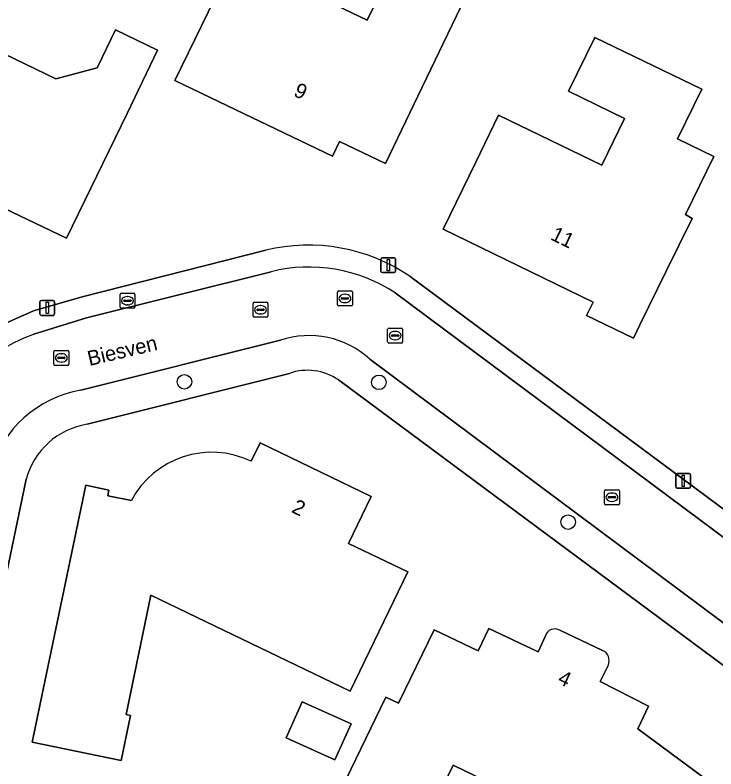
# Model space of a CAD drawing. Extents: x 163426 to 164192, y 380329 to 381641.
# Drawn here: x 163758.5 to 163805.5, y 381547.8 to 381598.4 of the extents above; entities that cross this region are included whole.
import ezdxf

# ---------------------------------------------------------------- set-up
doc = ezdxf.new("R2010")
doc.units = 0
for name, color, linetype in [('IMGEO_Boom', 7, 'Continuous'), ('IMGEO_Brandkraan', 7, 'Continuous'), ('IMGEO_Erf', 7, 'Continuous'), ('IMGEO_Kolk', 7, 'Continuous'), ('IMGEO_Lichtmast', 7, 'Continuous'), ('IMGEO_Openbare_ruimte_label', 7, 'Continuous'), ('IMGEO_Pand', 7, 'Continuous'), ('IMGEO_Pand_nummerreeks', 7, 'Continuous'), ('IMGEO_Rijbaan_lokaal_open', 7, 'Continuous'), ('IMGEO_Rioolput', 7, 'Continuous'), ('IMGEO_Voetpad_open', 7, 'Continuous')]:
    doc.layers.add(name, color=color, linetype=linetype)

msp = doc.modelspace()

# ---------------------------------------------------------------- linework, layer by layer
at = {"layer": 'IMGEO_Boom'}
for centre in [(163769.851, 381573.804), (163782.895, 381573.767), (163795.589, 381564.393)]:
    msp.add_circle(centre, 0.489, dxfattribs=at)
at = {"layer": 'IMGEO_Brandkraan'}
for p, q in [((163765.53, 381578.82), (163765.53, 381579.672)), ((163765.605, 381579.746), (163766.457, 381579.746)), ((163766.018, 381579.526), (163766.043, 381579.526)), ((163766.531, 381579.672), (163766.531, 381578.82)), ((163765.789, 381579.24), (163765.789, 381579.252)), ((163766.227, 381579.203), (163765.829, 381579.203)), ((163765.832, 381579.289), (163766.23, 381579.289)), ((163766.041, 381578.966), (163766.016, 381578.966)), ((163766.273, 381579.252), (163766.273, 381579.24)), ((163766.457, 381578.746), (163765.605, 381578.746))]:
    msp.add_line(p, q, dxfattribs=at)
for points in [[(163765.53, 381578.82), (163765.53, 381579.672)], [(163765.605, 381579.746), (163766.457, 381579.746)], [(163766.531, 381579.672), (163766.531, 381578.82)], [(163766.457, 381578.746), (163765.605, 381578.746)]]:
    msp.add_lwpolyline(points, dxfattribs=at)
for centre, radius, start, end in [((163765.607, 381579.67), 0.0765, 91.552, 178.448), ((163765.607, 381579.67), 0.0765, 91.552, 178.448), ((163766.455, 381579.67), 0.0765, 1.552, 88.448), ((163766.455, 381579.67), 0.0765, 1.552, 88.448), ((163765.829, 381579.249), 0.0403, 85.8775, 175.7526), ((163765.826, 381579.239), 0.0366, 178.938, 274.7102), ((163766.23, 381579.246), 0.043, 264.8664, 352.4533), ((163766.234, 381579.251), 0.0386, 1.7309, 96.639), ((163765.607, 381578.822), 0.0765, 181.552, 268.448), ((163765.607, 381578.822), 0.0765, 181.552, 268.448), ((163766.455, 381578.822), 0.0765, 271.552, 358.448), ((163766.455, 381578.822), 0.0765, 271.552, 358.448)]:
    msp.add_arc(centre, radius, start, end, dxfattribs=at)
for centre, major_axis, ratio, start_param, end_param in [((163766.017, 381579.246), (-0.387, 0.002), 0.722429, 4.712389, 7.853982), ((163766.042, 381579.246), (-0.39, 0.002), 0.717154, 1.570796, 4.712389)]:
    msp.add_ellipse(centre, major_axis=major_axis, ratio=ratio, start_param=start_param, end_param=end_param, dxfattribs=at)
at = {"layer": 'IMGEO_Erf'}
for points in [[(163783.327, 381588.454), (163780.245, 381589.928), (163779.774, 381588.943), (163772.745, 381592.32), (163769.212, 381594.019), (163773.233, 381602.293), (163774.867, 381601.548), (163782.117, 381598.06), (163783.647, 381601.239), (163788.388, 381598.952), (163785.498, 381592.958)], [(163802.933, 381590.1), (163805.36, 381588.913), (163803.466, 381585.038), (163803.897, 381584.758), (163802.165, 381581.221), (163800.401, 381577.618), (163799.966, 381576.73), (163796.827, 381578.262), (163797.261, 381579.152), (163787.198, 381584.047), (163789.387, 381588.543), (163790.919, 381591.69), (163797.842, 381588.33), (163799.366, 381591.471), (163795.612, 381593.294), (163797.368, 381596.913), (163804.559, 381593.426)], [(163776.664, 381549.926), (163777.748, 381552.335), (163781.03, 381550.858), (163779.947, 381548.449)]]:
    msp.add_lwpolyline(points, close=True, dxfattribs=at)
for points in [[(163785.001, 381580.865), (163818.927, 381555.666), (163835.589, 381578.099), (163835.615, 381581.537), (163832.127, 381582.792), (163828.886, 381584.304), (163825.794, 381586.099), (163822.874, 381588.163), (163820.151, 381590.48), (163811.907, 381598.395)], [(163753.584, 381597.822), (163761.226, 381594.122), (163763.995, 381594.858), (163765.232, 381597.416), (163768.052, 381596.052), (163766, 381591.81), (163761.942, 381583.432), (163757.2, 381585.708)], [(163725.547, 381589.952), (163755.022, 381575.94), (163756.795, 381577.259), (163759.731, 381578.558), (163762.978, 381579.503), (163775.299, 381582.632)], [(163776.887, 381574.371), (163763.315, 381570.953)], [(163808.771, 381552.707), (163780.177, 381573.934)], [(163774.317, 381568.475), (163774.919, 381569.715), (163782.383, 381566.113), (163780.864, 381562.963), (163784.826, 381561.054), (163780.971, 381553.045)], [(163759.236, 381567.28), (163754.876, 381546.411), (163794.675, 381527.159), (163809.84, 381547.27)], [(163780.971, 381553.045), (163776.737, 381555.085), (163767.604, 381559.488), (163765.939, 381551.484), (163766.233, 381551.423), (163765.595, 381548.401), (163759.644, 381549.64), (163763.224, 381566.871), (163764.783, 381566.544), (163764.707, 381566.161), (163766.287, 381565.846)], [(163793.635, 381540.727), (163795.424, 381544.418), (163787.871, 381548.088), (163783.754, 381539.584), (163778.302, 381542.207), (163783.357, 381552.647), (163784.204, 381552.24), (163786.592, 381557.172)], [(163786.592, 381557.172), (163789.546, 381555.751), (163790.278, 381557.258), (163793.574, 381555.7), (163794.065, 381556.755)], [(163795.03, 381557.136), (163797.898, 381555.785)], [(163798.286, 381554.816), (163797.739, 381553.709), (163800.971, 381552.039), (163800.253, 381550.514), (163804.65, 381547.281), (163797.175, 381537.235), (163793.84, 381539.703)]]:
    msp.add_lwpolyline(points, dxfattribs=at)
for centre, radius, start, end in [((163778.16, 381570.822), 12.152, 55.7383, 103.6177), ((163778.101, 381570.911), 3.667, 55.5304, 109.3374), ((163764.124, 381565.953), 5.065, 99.1953, 164.8086), ((163771.67, 381562.982), 6.097, 64.2691, 151.9875), ((163794.696, 381556.569), 0.658, 59.544, 163.546), ((163797.581, 381555.096), 0.759, 338.3667, 65.2769)]:
    msp.add_arc(centre, radius, start, end, dxfattribs=at)
at = {"layer": 'IMGEO_Kolk'}
for p, q in [((163774.449, 381578.211), (163774.449, 381579.063)), ((163774.524, 381579.137), (163775.376, 381579.137)), ((163774.937, 381578.917), (163774.962, 381578.917)), ((163775.45, 381579.063), (163775.45, 381578.211)), ((163774.708, 381578.631), (163774.708, 381578.643)), ((163775.146, 381578.594), (163774.748, 381578.594)), ((163774.751, 381578.68), (163775.149, 381578.68)), ((163774.96, 381578.357), (163774.935, 381578.357)), ((163775.192, 381578.643), (163775.192, 381578.631)), ((163775.376, 381578.137), (163774.524, 381578.137)), ((163783.481, 381576.48), (163783.481, 381577.332)), ((163783.556, 381577.406), (163784.408, 381577.406)), ((163784.482, 381577.332), (163784.482, 381576.48)), ((163783.74, 381576.9), (163783.74, 381576.912)), ((163784.178, 381576.863), (163783.78, 381576.863)), ((163783.783, 381576.949), (163784.181, 381576.949)), ((163783.969, 381577.186), (163783.994, 381577.186)), ((163784.224, 381576.912), (163784.224, 381576.9)), ((163784.408, 381576.406), (163783.556, 381576.406)), ((163783.992, 381576.626), (163783.967, 381576.626)), ((163761.091, 381574.982), (163761.091, 381575.834)), ((163761.166, 381575.908), (163762.018, 381575.908)), ((163762.092, 381575.834), (163762.092, 381574.982)), ((163761.35, 381575.402), (163761.35, 381575.414)), ((163761.788, 381575.365), (163761.39, 381575.365)), ((163761.393, 381575.451), (163761.791, 381575.451)), ((163761.579, 381575.688), (163761.604, 381575.688)), ((163761.834, 381575.414), (163761.834, 381575.402)), ((163762.018, 381574.908), (163761.166, 381574.908)), ((163761.602, 381575.128), (163761.577, 381575.128)), ((163798.025, 381565.634), (163798.025, 381566.486)), ((163798.1, 381566.56), (163798.952, 381566.56)), ((163798.513, 381566.34), (163798.538, 381566.34)), ((163799.026, 381566.486), (163799.026, 381565.634)), ((163798.284, 381566.054), (163798.284, 381566.066)), ((163798.722, 381566.017), (163798.324, 381566.017)), ((163798.327, 381566.103), (163798.725, 381566.103)), ((163798.536, 381565.78), (163798.511, 381565.78)), ((163798.768, 381566.066), (163798.768, 381566.054)), ((163798.952, 381565.56), (163798.1, 381565.56))]:
    msp.add_line(p, q, dxfattribs=at)
for points in [[(163774.449, 381578.211), (163774.449, 381579.063)], [(163774.524, 381579.137), (163775.376, 381579.137)], [(163775.45, 381579.063), (163775.45, 381578.211)], [(163775.376, 381578.137), (163774.524, 381578.137)], [(163783.481, 381576.48), (163783.481, 381577.332)], [(163783.556, 381577.406), (163784.408, 381577.406)], [(163784.482, 381577.332), (163784.482, 381576.48)], [(163784.408, 381576.406), (163783.556, 381576.406)], [(163761.091, 381574.982), (163761.091, 381575.834)], [(163761.166, 381575.908), (163762.018, 381575.908)], [(163762.092, 381575.834), (163762.092, 381574.982)], [(163762.018, 381574.908), (163761.166, 381574.908)], [(163798.025, 381565.634), (163798.025, 381566.486)], [(163798.1, 381566.56), (163798.952, 381566.56)], [(163799.026, 381566.486), (163799.026, 381565.634)], [(163798.952, 381565.56), (163798.1, 381565.56)]]:
    msp.add_lwpolyline(points, dxfattribs=at)
for centre, radius, start, end in [((163774.526, 381579.061), 0.0765, 91.552, 178.448), ((163774.526, 381579.061), 0.0765, 91.552, 178.448), ((163775.374, 381579.061), 0.0765, 1.552, 88.448), ((163775.374, 381579.061), 0.0765, 1.552, 88.448), ((163774.748, 381578.64), 0.0403, 85.8775, 175.7526), ((163774.745, 381578.63), 0.0366, 178.938, 274.7102), ((163775.149, 381578.637), 0.043, 264.8664, 352.4533), ((163775.153, 381578.642), 0.0386, 1.7309, 96.639), ((163774.526, 381578.213), 0.0765, 181.552, 268.448), ((163774.526, 381578.213), 0.0765, 181.552, 268.448), ((163775.374, 381578.213), 0.0765, 271.552, 358.448), ((163775.374, 381578.213), 0.0765, 271.552, 358.448), ((163783.558, 381577.33), 0.0765, 91.552, 178.448), ((163783.558, 381577.33), 0.0765, 91.552, 178.448), ((163784.406, 381577.33), 0.0765, 1.552, 88.448), ((163784.406, 381577.33), 0.0765, 1.552, 88.448), ((163783.78, 381576.909), 0.0403, 85.8775, 175.7526), ((163783.777, 381576.899), 0.0366, 178.938, 274.7102), ((163784.181, 381576.906), 0.043, 264.8664, 352.4533), ((163784.185, 381576.911), 0.0386, 1.7309, 96.639), ((163783.558, 381576.482), 0.0765, 181.552, 268.448), ((163783.558, 381576.482), 0.0765, 181.552, 268.448), ((163784.406, 381576.482), 0.0765, 271.552, 358.448), ((163784.406, 381576.482), 0.0765, 271.552, 358.448), ((163761.168, 381575.832), 0.0765, 91.552, 178.448), ((163761.168, 381575.832), 0.0765, 91.552, 178.448), ((163762.016, 381575.832), 0.0765, 1.552, 88.448), ((163762.016, 381575.832), 0.0765, 1.552, 88.448), ((163761.39, 381575.411), 0.0403, 85.8775, 175.7526), ((163761.387, 381575.401), 0.0366, 178.938, 274.7102), ((163761.791, 381575.408), 0.043, 264.8664, 352.4533), ((163761.795, 381575.413), 0.0386, 1.7309, 96.639), ((163761.168, 381574.984), 0.0765, 181.552, 268.448), ((163761.168, 381574.984), 0.0765, 181.552, 268.448), ((163762.016, 381574.984), 0.0765, 271.552, 358.448), ((163762.016, 381574.984), 0.0765, 271.552, 358.448), ((163798.102, 381566.484), 0.0765, 91.552, 178.448), ((163798.102, 381566.484), 0.0765, 91.552, 178.448), ((163798.95, 381566.484), 0.0765, 1.552, 88.448), ((163798.95, 381566.484), 0.0765, 1.552, 88.448), ((163798.324, 381566.063), 0.0403, 85.8775, 175.7526), ((163798.321, 381566.053), 0.0366, 178.938, 274.7102), ((163798.725, 381566.06), 0.043, 264.8664, 352.4533), ((163798.729, 381566.065), 0.0386, 1.7309, 96.639), ((163798.102, 381565.636), 0.0765, 181.552, 268.448), ((163798.102, 381565.636), 0.0765, 181.552, 268.448), ((163798.95, 381565.636), 0.0765, 271.552, 358.448), ((163798.95, 381565.636), 0.0765, 271.552, 358.448)]:
    msp.add_arc(centre, radius, start, end, dxfattribs=at)
for centre, major_axis, ratio, start_param, end_param in [((163774.936, 381578.637), (-0.387, 0.002), 0.722429, 4.712389, 7.853982), ((163774.961, 381578.637), (-0.39, 0.002), 0.717154, 1.570796, 4.712389), ((163783.968, 381576.906), (-0.387, 0.002), 0.722429, 4.712389, 7.853982), ((163783.993, 381576.906), (-0.39, 0.002), 0.717154, 1.570796, 4.712389), ((163761.578, 381575.408), (-0.387, 0.002), 0.722429, 4.712389, 7.853982), ((163761.603, 381575.408), (-0.39, 0.002), 0.717154, 1.570796, 4.712389), ((163798.512, 381566.06), (-0.387, 0.002), 0.722429, 4.712389, 7.853982), ((163798.537, 381566.06), (-0.39, 0.002), 0.717154, 1.570796, 4.712389)]:
    msp.add_ellipse(centre, major_axis=major_axis, ratio=ratio, start_param=start_param, end_param=end_param, dxfattribs=at)
at = {"layer": 'IMGEO_Lichtmast'}
for p, q in [((163783.027, 381581.233), (163783.027, 381582.033)), ((163783.027, 381582.033), (163783.027, 381581.233)), ((163783.127, 381582.133), (163783.917, 381582.133)), ((163783.917, 381582.133), (163783.127, 381582.133)), ((163784.017, 381582.033), (163784.017, 381581.233)), ((163784.017, 381581.233), (163784.017, 381582.033)), ((163783.917, 381581.133), (163783.127, 381581.133)), ((163783.127, 381581.133), (163783.917, 381581.133)), ((163760.151, 381578.363), (163760.151, 381579.163)), ((163760.151, 381579.163), (163760.151, 381578.363)), ((163760.251, 381579.263), (163761.041, 381579.263)), ((163761.041, 381579.263), (163760.251, 381579.263)), ((163761.141, 381579.163), (163761.141, 381578.363)), ((163761.141, 381578.363), (163761.141, 381579.163)), ((163761.041, 381578.263), (163760.251, 381578.263)), ((163760.251, 381578.263), (163761.041, 381578.263)), ((163802.806, 381566.76), (163802.806, 381567.56)), ((163802.806, 381567.56), (163802.806, 381566.76)), ((163802.906, 381567.66), (163803.696, 381567.66)), ((163803.696, 381567.66), (163802.906, 381567.66)), ((163803.796, 381567.56), (163803.796, 381566.76)), ((163803.796, 381566.76), (163803.796, 381567.56)), ((163803.696, 381566.66), (163802.906, 381566.66)), ((163802.906, 381566.66), (163803.696, 381566.66))]:
    msp.add_line(p, q, dxfattribs=at)
for points in [[(163783.447, 381582.008), (163783.597, 381582.008), (163783.597, 381581.258), (163783.447, 381581.258), (163783.447, 381582.008)], [(163760.571, 381579.138), (163760.721, 381579.138), (163760.721, 381578.388), (163760.571, 381578.388), (163760.571, 381579.138)], [(163803.226, 381567.535), (163803.376, 381567.535), (163803.376, 381566.785), (163803.226, 381566.785), (163803.226, 381567.535)]]:
    msp.add_lwpolyline(points, dxfattribs=at)
for centre, start, end in [((163783.127, 381582.033), 90, 180), ((163783.127, 381582.033), 90, 180), ((163783.917, 381582.033), 0, 90), ((163783.917, 381582.033), 360, 90), ((163783.127, 381581.233), 180, 270), ((163783.127, 381581.233), 180, 270), ((163783.917, 381581.233), 270, 0), ((163783.917, 381581.233), 270, 0), ((163760.251, 381579.163), 90, 180), ((163760.251, 381579.163), 90, 180), ((163761.041, 381579.163), 0, 90), ((163761.041, 381579.163), 360, 90), ((163760.251, 381578.363), 180, 270), ((163760.251, 381578.363), 180, 270), ((163761.041, 381578.363), 270, 0), ((163761.041, 381578.363), 270, 0), ((163802.906, 381567.56), 90, 180), ((163802.906, 381567.56), 90, 180), ((163803.696, 381567.56), 0, 90), ((163803.696, 381567.56), 360, 90), ((163802.906, 381566.76), 180, 270), ((163802.906, 381566.76), 180, 270), ((163803.696, 381566.76), 270, 0), ((163803.696, 381566.76), 270, 0)]:
    msp.add_arc(centre, 0.1, start, end, dxfattribs=at)
at = {"layer": 'IMGEO_Pand'}
for points in [[(163783.327, 381588.454), (163785.498, 381592.958), (163788.388, 381598.952), (163783.647, 381601.239), (163782.117, 381598.06), (163774.867, 381601.548), (163773.233, 381602.293), (163769.212, 381594.019), (163772.745, 381592.32), (163779.774, 381588.943), (163780.245, 381589.928)], [(163800.401, 381577.618), (163802.165, 381581.221), (163803.897, 381584.758), (163803.466, 381585.038), (163805.36, 381588.913), (163802.933, 381590.1), (163804.559, 381593.426), (163797.368, 381596.913), (163795.612, 381593.294), (163799.366, 381591.471), (163797.842, 381588.33), (163790.919, 381591.69), (163789.387, 381588.543), (163787.198, 381584.047), (163797.261, 381579.152), (163796.827, 381578.262), (163799.966, 381576.73)], [(163776.664, 381549.926), (163779.947, 381548.449), (163781.03, 381550.858), (163777.748, 381552.335)]]:
    msp.add_lwpolyline(points, close=True, dxfattribs=at)
for points in [[(163757.2, 381585.708), (163761.942, 381583.432), (163766, 381591.81), (163768.052, 381596.052), (163765.232, 381597.416), (163763.995, 381594.858), (163761.226, 381594.122), (163753.584, 381597.822)], [(163782.383, 381566.113), (163774.919, 381569.715), (163774.317, 381568.475)], [(163766.287, 381565.846), (163764.707, 381566.161), (163764.783, 381566.544), (163763.224, 381566.871), (163759.644, 381549.64), (163765.595, 381548.401), (163766.233, 381551.423), (163765.939, 381551.484), (163767.604, 381559.488), (163776.737, 381555.085), (163780.971, 381553.045), (163784.826, 381561.054), (163780.864, 381562.963), (163782.383, 381566.113)], [(163794.065, 381556.755), (163793.574, 381555.7), (163790.278, 381557.258), (163789.546, 381555.751), (163786.592, 381557.172), (163784.204, 381552.24), (163783.357, 381552.647), (163778.302, 381542.207), (163783.754, 381539.584), (163787.871, 381548.088), (163795.424, 381544.418), (163793.635, 381540.727)], [(163797.898, 381555.785), (163795.03, 381557.136)], [(163793.84, 381539.703), (163797.175, 381537.235), (163804.65, 381547.281), (163800.253, 381550.514), (163800.971, 381552.039), (163797.739, 381553.709), (163798.286, 381554.816)]]:
    msp.add_lwpolyline(points, dxfattribs=at)
for centre, radius, start, end in [((163771.67, 381562.982), 6.097, 64.2691, 151.9875), ((163794.696, 381556.569), 0.658, 59.544, 163.546), ((163797.581, 381555.096), 0.759, 338.3667, 65.2769)]:
    msp.add_arc(centre, radius, start, end, dxfattribs=at)
at = {"layer": 'IMGEO_Rijbaan_lokaal_open'}
for points in [[(163775.661, 381581.193), (163763.274, 381578.102), (163759.757, 381576.994)], [(163812.983, 381558.174), (163783.978, 381579.768)], [(163762.891, 381573.247), (163776.285, 381576.597)], [(163782.287, 381575.333), (163810.107, 381554.57)]]:
    msp.add_lwpolyline(points, dxfattribs=at)
for centre, radius, start, end in [((163778.194, 381570.995), 10.508, 56.6043, 103.9508), ((163763.512, 381566.26), 11.372, 109.2784, 168.124), ((163778.205, 381570.832), 6.076, 47.7927, 108.4222), ((163764.219, 381565.682), 7.68, 99.9592, 164.0644)]:
    msp.add_arc(centre, radius, start, end, dxfattribs=at)
at = {"layer": 'IMGEO_Rioolput'}
for p, q in [((163780.188, 381579.897), (163781.04, 381579.897)), ((163780.113, 381578.971), (163780.113, 381579.823)), ((163780.372, 381579.391), (163780.372, 381579.403)), ((163780.81, 381579.354), (163780.412, 381579.354)), ((163780.415, 381579.44), (163780.813, 381579.44)), ((163780.601, 381579.677), (163780.626, 381579.677)), ((163780.856, 381579.403), (163780.856, 381579.391)), ((163781.114, 381579.823), (163781.114, 381578.971)), ((163781.04, 381578.897), (163780.188, 381578.897)), ((163780.624, 381579.117), (163780.599, 381579.117))]:
    msp.add_line(p, q, dxfattribs=at)
for points in [[(163780.188, 381579.897), (163781.04, 381579.897)], [(163780.113, 381578.971), (163780.113, 381579.823)], [(163781.114, 381579.823), (163781.114, 381578.971)], [(163781.04, 381578.897), (163780.188, 381578.897)]]:
    msp.add_lwpolyline(points, dxfattribs=at)
for centre, radius, start, end in [((163780.19, 381579.821), 0.0765, 91.552, 178.448), ((163780.19, 381579.821), 0.0765, 91.552, 178.448), ((163781.038, 381579.821), 0.0765, 1.552, 88.448), ((163781.038, 381579.821), 0.0765, 1.552, 88.448), ((163780.412, 381579.4), 0.0403, 85.8775, 175.7526), ((163780.409, 381579.39), 0.0366, 178.938, 274.7102), ((163780.813, 381579.397), 0.043, 264.8664, 352.4533), ((163780.817, 381579.402), 0.0386, 1.7309, 96.639), ((163780.19, 381578.973), 0.0765, 181.552, 268.448), ((163780.19, 381578.973), 0.0765, 181.552, 268.448), ((163781.038, 381578.973), 0.0765, 271.552, 358.448), ((163781.038, 381578.973), 0.0765, 271.552, 358.448)]:
    msp.add_arc(centre, radius, start, end, dxfattribs=at)
for centre, major_axis, ratio, start_param, end_param in [((163780.6, 381579.397), (-0.387, 0.002), 0.722429, 4.712389, 7.853982), ((163780.625, 381579.397), (-0.39, 0.002), 0.717154, 1.570796, 4.712389)]:
    msp.add_ellipse(centre, major_axis=major_axis, ratio=ratio, start_param=start_param, end_param=end_param, dxfattribs=at)
at = {"layer": 'IMGEO_Voetpad_open'}
for points in [[(163775.299, 381582.632), (163762.978, 381579.503), (163759.731, 381578.558), (163756.795, 381577.259), (163755.022, 381575.94)], [(163759.757, 381576.994), (163763.274, 381578.102), (163775.661, 381581.193)], [(163799.491, 381519.88), (163823.553, 381552.23), (163818.927, 381555.666), (163785.001, 381580.865)], [(163783.978, 381579.768), (163812.983, 381558.174)], [(163776.285, 381576.597), (163762.891, 381573.247)], [(163810.107, 381554.57), (163782.287, 381575.333)], [(163763.315, 381570.953), (163776.887, 381574.371)], [(163780.177, 381573.934), (163808.771, 381552.707)], [(163754.63, 381545.233), (163754.876, 381546.411), (163759.236, 381567.28)]]:
    msp.add_lwpolyline(points, dxfattribs=at)
for centre, radius, start, end in [((163778.16, 381570.822), 12.152, 55.7383, 103.6177), ((163778.194, 381570.995), 10.508, 56.6043, 103.9508), ((163763.512, 381566.26), 11.372, 109.2784, 168.124), ((163778.205, 381570.832), 6.076, 47.7927, 108.4222), ((163778.101, 381570.911), 3.667, 55.5304, 109.3374), ((163764.219, 381565.682), 7.68, 99.9592, 164.0644), ((163764.124, 381565.953), 5.065, 99.1953, 164.8086)]:
    msp.add_arc(centre, radius, start, end, dxfattribs=at)

# ---------------------------------------------------------------- texts
at = {"layer": 'IMGEO_Openbare_ruimte_label'}
msp.add_text('Biesven', height=1, rotation=13.2996, dxfattribs=at).set_placement((163763.476, 381574.862))
at = {"layer": 'IMGEO_Pand_nummerreeks'}
for s, rotation, p in [('9', 334.3386, (163777.103, 381593.022)), ('11', 334.0601, (163794.344, 381583.373)), ('2', 334.2398, (163776.975, 381565.08)), ('4', 334.7768, (163794.817, 381553.61))]:
    msp.add_text(s, height=1, rotation=rotation, dxfattribs=at).set_placement(p)

doc.saveas('drawing.dxf')
